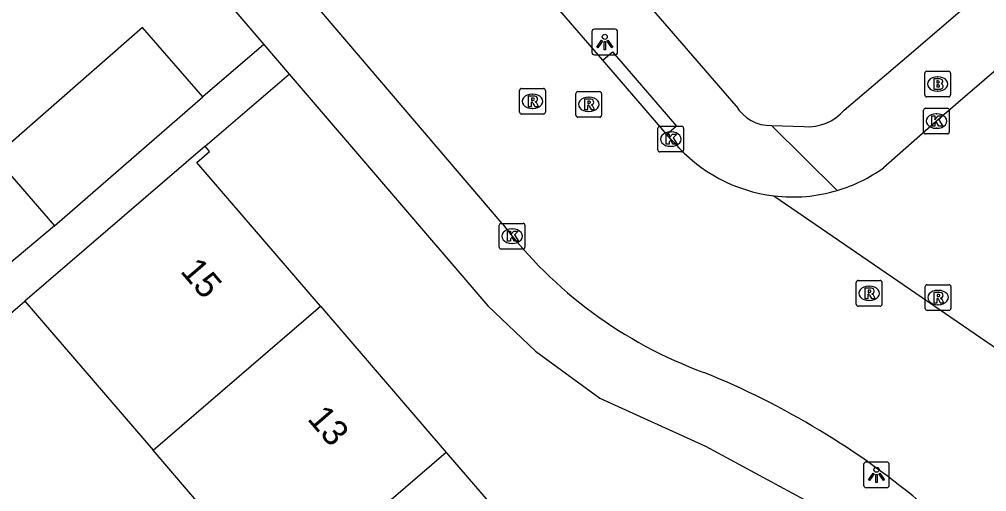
# Model space of a CAD drawing. Extents: x 159353 to 160616, y 385893 to 387321.
# Drawn here: x 160058.68 to 160096.35, y 386543.81 to 386562.21 of the extents above; entities that cross this region are included whole.
import ezdxf

# ---------------------------------------------------------------- set-up
doc = ezdxf.new("R2010")
doc.units = 0
for name, color, linetype in [('IMGEO_Brandkraan', 7, 'Continuous'), ('IMGEO_Kolk', 7, 'Continuous'), ('IMGEO_Lichtpunt', 7, 'Continuous'), ('IMGEO_Muur', 7, 'Continuous'), ('IMGEO_Pand', 7, 'Continuous'), ('IMGEO_Pand_nummerreeks', 7, 'Continuous'), ('IMGEO_Rijbaan_lokaal_open', 7, 'Continuous'), ('IMGEO_Rioolput', 7, 'Continuous'), ('IMGEO_Voetpad_open', 7, 'Continuous')]:
    doc.layers.add(name, color=color, linetype=linetype)

msp = doc.modelspace()

# ---------------------------------------------------------------- linework, layer by layer
at = {"layer": 'IMGEO_Brandkraan'}
for p, q in [((160094.02, 386560.193), (160094.872, 386560.193)), ((160093.945, 386559.267), (160093.945, 386560.119)), ((160094.433, 386559.973), (160094.458, 386559.973)), ((160094.946, 386560.119), (160094.946, 386559.267)), ((160094.872, 386559.193), (160094.02, 386559.193)), ((160094.456, 386559.413), (160094.431, 386559.413))]:
    msp.add_line(p, q, dxfattribs=at)
for points in [[(160094.02, 386560.193), (160094.872, 386560.193)], [(160093.945, 386559.267), (160093.945, 386560.119)], [(160094.293, 386559.893), (160094.293, 386559.493), (160094.506, 386559.493)], [(160094.524, 386559.893), (160094.293, 386559.893)], [(160094.472, 386559.812), (160094.418, 386559.812), (160094.418, 386559.736)], [(160094.946, 386560.119), (160094.946, 386559.267)], [(160094.418, 386559.736), (160094.471, 386559.736)], [(160094.48, 386559.66), (160094.418, 386559.66), (160094.418, 386559.579)], [(160094.418, 386559.579), (160094.48, 386559.579)], [(160094.872, 386559.193), (160094.02, 386559.193)]]:
    msp.add_lwpolyline(points, dxfattribs=at)
for centre, radius, start, end in [((160094.022, 386560.117), 0.0765, 91.552, 178.448), ((160094.022, 386560.117), 0.0765, 91.552, 178.448), ((160094.87, 386560.117), 0.0765, 1.552, 88.448), ((160094.87, 386560.117), 0.0765, 1.552, 88.448), ((160094.473, 386559.774), 0.0379, 267.8285, 90.9355), ((160094.528, 386559.748), 0.145, 59.4692, 91.5367), ((160094.553, 386559.795), 0.0922, 285.5137, 58.1501), ((160094.481, 386559.619), 0.0404, 269.8759, 90.5077), ((160094.512, 386559.744), 0.251, 268.6676, 293.5347), ((160094.558, 386559.603), 0.105, 301.3115, 78.989), ((160094.022, 386559.269), 0.0765, 181.552, 268.448), ((160094.022, 386559.269), 0.0765, 181.552, 268.448), ((160094.87, 386559.269), 0.0765, 271.552, 358.448), ((160094.87, 386559.269), 0.0765, 271.552, 358.448)]:
    msp.add_arc(centre, radius, start, end, dxfattribs=at)
for centre, major_axis, ratio, start_param, end_param in [((160094.432, 386559.693), (-0.387, 0.002), 0.722429, 4.712389, 7.853982), ((160094.457, 386559.693), (-0.39, 0.002), 0.717154, 1.570796, 4.712389)]:
    msp.add_ellipse(centre, major_axis=major_axis, ratio=ratio, start_param=start_param, end_param=end_param, dxfattribs=at)
at = {"layer": 'IMGEO_Kolk'}
for p, q in [((160093.897, 386557.822), (160093.897, 386558.674)), ((160093.972, 386558.748), (160094.824, 386558.748)), ((160094.898, 386558.674), (160094.898, 386557.822)), ((160094.385, 386558.528), (160094.41, 386558.528)), ((160083.55, 386557.119), (160083.55, 386557.971)), ((160083.625, 386558.045), (160084.477, 386558.045)), ((160084.551, 386557.971), (160084.551, 386557.119)), ((160094.408, 386557.968), (160094.383, 386557.968)), ((160084.038, 386557.825), (160084.063, 386557.825)), ((160094.824, 386557.748), (160093.972, 386557.748)), ((160084.061, 386557.265), (160084.036, 386557.265)), ((160084.477, 386557.045), (160083.625, 386557.045)), ((160077.373, 386553.339), (160077.373, 386554.191)), ((160077.448, 386554.265), (160078.3, 386554.265)), ((160078.374, 386554.191), (160078.374, 386553.339)), ((160077.861, 386554.045), (160077.886, 386554.045)), ((160077.884, 386553.485), (160077.859, 386553.485)), ((160078.3, 386553.265), (160077.448, 386553.265))]:
    msp.add_line(p, q, dxfattribs=at)
for points in [[(160093.897, 386557.822), (160093.897, 386558.674)], [(160093.972, 386558.748), (160094.824, 386558.748)], [(160094.898, 386558.674), (160094.898, 386557.822)], [(160094.218, 386558.448), (160094.341, 386558.448), (160094.341, 386558.297), (160094.471, 386558.448), (160094.635, 386558.448), (160094.489, 386558.297), (160094.642, 386558.048), (160094.49, 386558.048), (160094.405, 386558.212), (160094.341, 386558.145), (160094.341, 386558.048), (160094.218, 386558.048), (160094.218, 386558.448)], [(160083.55, 386557.119), (160083.55, 386557.971)], [(160083.625, 386558.045), (160084.477, 386558.045)], [(160084.551, 386557.971), (160084.551, 386557.119)], [(160083.871, 386557.745), (160083.994, 386557.745), (160083.994, 386557.594), (160084.124, 386557.745), (160084.288, 386557.745), (160084.142, 386557.594), (160084.295, 386557.345), (160084.143, 386557.345), (160084.058, 386557.509), (160083.994, 386557.442), (160083.994, 386557.345), (160083.871, 386557.345), (160083.871, 386557.745)], [(160094.824, 386557.748), (160093.972, 386557.748)], [(160084.477, 386557.045), (160083.625, 386557.045)], [(160077.373, 386553.339), (160077.373, 386554.191)], [(160077.448, 386554.265), (160078.3, 386554.265)], [(160078.374, 386554.191), (160078.374, 386553.339)], [(160077.694, 386553.965), (160077.817, 386553.965), (160077.817, 386553.814), (160077.947, 386553.965), (160078.111, 386553.965), (160077.965, 386553.814), (160078.118, 386553.565), (160077.966, 386553.565), (160077.881, 386553.729), (160077.817, 386553.662), (160077.817, 386553.565), (160077.694, 386553.565), (160077.694, 386553.965)], [(160078.3, 386553.265), (160077.448, 386553.265)]]:
    msp.add_lwpolyline(points, dxfattribs=at)
for centre, start, end in [((160093.974, 386558.672), 91.552, 178.448), ((160093.974, 386558.672), 91.552, 178.448), ((160094.822, 386558.672), 1.552, 88.448), ((160094.822, 386558.672), 1.552, 88.448), ((160083.627, 386557.969), 91.552, 178.448), ((160083.627, 386557.969), 91.552, 178.448), ((160084.475, 386557.969), 1.552, 88.448), ((160084.475, 386557.969), 1.552, 88.448), ((160093.974, 386557.824), 181.552, 268.448), ((160093.974, 386557.824), 181.552, 268.448), ((160094.822, 386557.824), 271.552, 358.448), ((160094.822, 386557.824), 271.552, 358.448), ((160083.627, 386557.121), 181.552, 268.448), ((160083.627, 386557.121), 181.552, 268.448), ((160084.475, 386557.121), 271.552, 358.448), ((160084.475, 386557.121), 271.552, 358.448), ((160077.45, 386554.189), 91.552, 178.448), ((160077.45, 386554.189), 91.552, 178.448), ((160078.298, 386554.189), 1.552, 88.448), ((160078.298, 386554.189), 1.552, 88.448), ((160077.45, 386553.341), 181.552, 268.448), ((160077.45, 386553.341), 181.552, 268.448), ((160078.298, 386553.341), 271.552, 358.448), ((160078.298, 386553.341), 271.552, 358.448)]:
    msp.add_arc(centre, 0.0765, start, end, dxfattribs=at)
for centre, major_axis, ratio, start_param, end_param in [((160094.384, 386558.248), (-0.387, 0.002), 0.722429, 4.712389, 7.853982), ((160094.409, 386558.248), (-0.39, 0.002), 0.717154, 1.570796, 4.712389), ((160084.037, 386557.545), (-0.387, 0.002), 0.722429, 4.712389, 7.853982), ((160084.062, 386557.545), (-0.39, 0.002), 0.717154, 1.570796, 4.712389), ((160077.86, 386553.765), (-0.387, 0.002), 0.722429, 4.712389, 7.853982), ((160077.885, 386553.765), (-0.39, 0.002), 0.717154, 1.570796, 4.712389)]:
    msp.add_ellipse(centre, major_axis=major_axis, ratio=ratio, start_param=start_param, end_param=end_param, dxfattribs=at)
at = {"layer": 'IMGEO_Lichtpunt'}
for p, q in [((160080.983, 386561.733), (160080.983, 386560.926)), ((160080.983, 386561.733), (160080.983, 386560.926)), ((160081.885, 386561.828), (160081.077, 386561.828)), ((160081.885, 386561.828), (160081.077, 386561.828)), ((160081.979, 386560.926), (160081.979, 386561.733)), ((160081.979, 386560.926), (160081.979, 386561.733)), ((160081.077, 386560.832), (160081.885, 386560.832)), ((160081.077, 386560.832), (160081.885, 386560.832)), ((160091.564, 386544.869), (160091.564, 386544.062)), ((160091.564, 386544.869), (160091.564, 386544.062)), ((160092.466, 386544.964), (160091.658, 386544.964)), ((160092.466, 386544.964), (160091.658, 386544.964)), ((160092.56, 386544.062), (160092.56, 386544.869)), ((160092.56, 386544.062), (160092.56, 386544.869)), ((160091.658, 386543.968), (160092.466, 386543.968)), ((160091.658, 386543.968), (160092.466, 386543.968))]:
    msp.add_line(p, q, dxfattribs=at)
for points in [[(160081.357, 386561.397), (160081.396, 386561.369), (160081.208, 386561.107), (160081.17, 386561.134), (160081.357, 386561.397)], [(160081.459, 386561.349), (160081.506, 386561.349), (160081.506, 386561.027), (160081.459, 386561.027), (160081.459, 386561.349)], [(160081.569, 386561.369), (160081.607, 386561.396), (160081.794, 386561.134), (160081.755, 386561.106), (160081.569, 386561.369)], [(160091.938, 386544.533), (160091.977, 386544.505), (160091.789, 386544.243), (160091.751, 386544.27), (160091.938, 386544.533)], [(160092.04, 386544.485), (160092.087, 386544.485), (160092.087, 386544.163), (160092.04, 386544.163), (160092.04, 386544.485)], [(160092.15, 386544.505), (160092.188, 386544.532), (160092.375, 386544.27), (160092.336, 386544.242), (160092.15, 386544.505)]]:
    msp.add_lwpolyline(points, dxfattribs=at)
for centre in [(160081.482, 386561.531), (160092.063, 386544.667)]:
    msp.add_circle(centre, 0.0994, dxfattribs=at)
for centre, start, end in [((160081.077, 386561.733), 90, 180), ((160081.077, 386561.733), 90, 180), ((160081.885, 386561.733), 0, 90), ((160081.885, 386561.733), 0, 90), ((160081.077, 386560.926), 180, 270), ((160081.077, 386560.926), 180, 270), ((160081.885, 386560.926), 270, 0), ((160081.885, 386560.926), 270, 360), ((160091.658, 386544.869), 90, 180), ((160091.658, 386544.869), 90, 180), ((160092.466, 386544.869), 0, 90), ((160092.466, 386544.869), 0, 90), ((160091.658, 386544.062), 180, 270), ((160091.658, 386544.062), 180, 270), ((160092.466, 386544.062), 270, 0), ((160092.466, 386544.062), 270, 360)]:
    msp.add_arc(centre, 0.0946, start, end, dxfattribs=at)
at = {"layer": 'IMGEO_Muur'}
msp.add_lwpolyline([(160093.321, 386560.82), (160105.45, 386571.234)], dxfattribs=at)
at = {"layer": 'IMGEO_Pand'}
for points in [[(160065.833, 386559.195), (160063.485, 386561.889), (160057.711, 386556.857), (160060.059, 386554.163)], [(160060.059, 386554.163), (160065.833, 386559.195)], [(160065.914, 386557.274), (160062.124, 386554.014), (160058.892, 386551.233)], [(160070.408, 386551.034), (160065.59, 386556.634), (160066.092, 386557.067), (160065.914, 386557.274)], [(160058.892, 386551.233), (160063.89, 386545.425)], [(160063.89, 386545.425), (160070.408, 386551.034)], [(160070.408, 386551.034), (160075.308, 386545.338)], [(160066.736, 386537.898), (160066.109, 386537.339), (160063.243, 386540.671), (160065.965, 386543.012), (160063.89, 386545.425)], [(160075.308, 386545.338), (160068.79, 386539.73), (160066.736, 386537.898)], [(160075.308, 386545.338), (160080.209, 386539.643)]]:
    msp.add_lwpolyline(points, dxfattribs=at)
at = {"layer": 'IMGEO_Rijbaan_lokaal_open'}
for points in [[(160081.403, 386560.618), (160073.868, 386569.344)], [(160106.75, 386568.883), (160094.399, 386558.248), (160092.336, 386556.425)], [(160077.486, 386554.26), (160070.147, 386562.861)], [(160083.893, 386557.726), (160081.403, 386560.618)], [(160084.181, 386557.416), (160084.05, 386557.544), (160083.893, 386557.726)], [(160088.066, 386555.337), (160100.736, 386546.642)]]:
    msp.add_lwpolyline(points, dxfattribs=at)
for centre, radius, start, end in [((160088.804, 386561.385), 6.093, 220.6494, 263.045), ((160088.794, 386561.39), 6.099, 286.5551, 305.5029), ((160088.8, 386561.385), 6.092, 263.0798, 286.5167), ((160091.307, 386564.747), 17.349, 217.1901, 249.905), ((160073.48, 386519.137), 31.627, 49.6434, 67.9646)]:
    msp.add_arc(centre, radius, start, end, dxfattribs=at)
at = {"layer": 'IMGEO_Rioolput'}
for p, q in [((160078.167, 386558.593), (160078.167, 386559.445)), ((160078.242, 386559.519), (160079.094, 386559.519)), ((160079.168, 386559.445), (160079.168, 386558.593)), ((160078.655, 386559.299), (160078.68, 386559.299)), ((160080.356, 386558.474), (160080.356, 386559.326)), ((160080.431, 386559.4), (160081.283, 386559.4)), ((160080.844, 386559.18), (160080.869, 386559.18)), ((160081.357, 386559.326), (160081.357, 386558.474)), ((160078.678, 386558.739), (160078.653, 386558.739)), ((160079.094, 386558.519), (160078.242, 386558.519)), ((160081.283, 386558.4), (160080.431, 386558.4)), ((160080.867, 386558.62), (160080.842, 386558.62)), ((160091.277, 386551.112), (160091.277, 386551.964)), ((160091.352, 386552.038), (160092.204, 386552.038)), ((160092.278, 386551.964), (160092.278, 386551.112)), ((160091.765, 386551.818), (160091.79, 386551.818)), ((160093.96, 386550.948), (160093.96, 386551.8)), ((160094.035, 386551.874), (160094.887, 386551.874)), ((160094.448, 386551.654), (160094.473, 386551.654)), ((160094.961, 386551.8), (160094.961, 386550.948)), ((160091.788, 386551.258), (160091.763, 386551.258)), ((160092.204, 386551.038), (160091.352, 386551.038)), ((160094.887, 386550.874), (160094.035, 386550.874)), ((160094.471, 386551.094), (160094.446, 386551.094))]:
    msp.add_line(p, q, dxfattribs=at)
for points in [[(160078.167, 386558.593), (160078.167, 386559.445)], [(160078.242, 386559.519), (160079.094, 386559.519)], [(160079.168, 386559.445), (160079.168, 386558.593)], [(160078.756, 386559.217), (160078.504, 386559.219), (160078.504, 386558.819)], [(160078.682, 386559.138), (160078.628, 386559.138), (160078.628, 386559.057)], [(160078.628, 386559.057), (160078.68, 386559.057)], [(160080.356, 386558.474), (160080.356, 386559.326)], [(160080.431, 386559.4), (160081.283, 386559.4)], [(160080.945, 386559.098), (160080.693, 386559.1), (160080.693, 386558.7)], [(160081.357, 386559.326), (160081.357, 386558.474)], [(160078.504, 386558.819), (160078.628, 386558.819), (160078.628, 386558.981), (160078.639, 386558.981)], [(160078.686, 386558.952), (160078.757, 386558.819), (160078.897, 386558.819), (160078.832, 386558.945)], [(160080.693, 386558.7), (160080.817, 386558.7), (160080.817, 386558.862), (160080.828, 386558.862)], [(160080.871, 386559.019), (160080.817, 386559.019), (160080.817, 386558.938)], [(160080.817, 386558.938), (160080.869, 386558.938)], [(160080.875, 386558.833), (160080.946, 386558.7), (160081.086, 386558.7), (160081.021, 386558.826)], [(160079.094, 386558.519), (160078.242, 386558.519)], [(160081.283, 386558.4), (160080.431, 386558.4)], [(160091.277, 386551.112), (160091.277, 386551.964)], [(160091.352, 386552.038), (160092.204, 386552.038)], [(160092.278, 386551.964), (160092.278, 386551.112)], [(160091.866, 386551.736), (160091.614, 386551.738), (160091.614, 386551.338)], [(160091.792, 386551.657), (160091.738, 386551.657), (160091.738, 386551.576)], [(160091.738, 386551.576), (160091.79, 386551.576)], [(160093.96, 386550.948), (160093.96, 386551.8)], [(160094.035, 386551.874), (160094.887, 386551.874)], [(160094.549, 386551.572), (160094.297, 386551.574), (160094.297, 386551.174)], [(160094.961, 386551.8), (160094.961, 386550.948)], [(160091.614, 386551.338), (160091.738, 386551.338), (160091.738, 386551.5), (160091.749, 386551.5)], [(160091.796, 386551.471), (160091.867, 386551.338), (160092.007, 386551.338), (160091.942, 386551.464)], [(160094.297, 386551.174), (160094.421, 386551.174), (160094.421, 386551.336), (160094.432, 386551.336)], [(160094.475, 386551.493), (160094.421, 386551.493), (160094.421, 386551.412)], [(160094.421, 386551.412), (160094.473, 386551.412)], [(160094.479, 386551.307), (160094.55, 386551.174), (160094.69, 386551.174), (160094.625, 386551.3)], [(160092.204, 386551.038), (160091.352, 386551.038)], [(160094.887, 386550.874), (160094.035, 386550.874)]]:
    msp.add_lwpolyline(points, dxfattribs=at)
for centre, radius, start, end in [((160078.244, 386559.443), 0.0765, 91.552, 178.448), ((160078.244, 386559.443), 0.0765, 91.552, 178.448), ((160079.092, 386559.443), 0.0765, 1.552, 88.448), ((160079.092, 386559.443), 0.0765, 1.552, 88.448), ((160078.664, 386559.246), 0.19, 274.7715, 282.9687), ((160078.688, 386559.042), 0.0964, 77.0061, 93.1865), ((160078.702, 386559.099), 0.0378, 276.6634, 79.6772), ((160078.755, 386559.107), 0.109, 350.3612, 89.416), ((160078.753, 386559.107), 0.112, 277.5842, 350.9817), ((160080.433, 386559.324), 0.0765, 91.552, 178.448), ((160080.433, 386559.324), 0.0765, 91.552, 178.448), ((160080.944, 386558.988), 0.109, 350.3612, 89.416), ((160081.281, 386559.324), 0.0765, 1.552, 88.448), ((160081.281, 386559.324), 0.0765, 1.552, 88.448), ((160078.638, 386558.928), 0.0533, 26.0293, 88.6989), ((160078.737, 386558.892), 0.108, 29.5134, 73.7905), ((160080.827, 386558.809), 0.0533, 26.0293, 88.6989), ((160080.853, 386559.127), 0.19, 274.7715, 282.9687), ((160080.877, 386558.923), 0.0964, 77.0061, 93.1865), ((160080.891, 386558.98), 0.0378, 276.6634, 79.6772), ((160080.942, 386558.988), 0.112, 277.5842, 350.9817), ((160080.926, 386558.773), 0.108, 29.5134, 73.7905), ((160078.244, 386558.595), 0.0765, 181.552, 268.448), ((160078.244, 386558.595), 0.0765, 181.552, 268.448), ((160079.092, 386558.595), 0.0765, 271.552, 358.448), ((160079.092, 386558.595), 0.0765, 271.552, 358.448), ((160080.433, 386558.476), 0.0765, 181.552, 268.448), ((160080.433, 386558.476), 0.0765, 181.552, 268.448), ((160081.281, 386558.476), 0.0765, 271.552, 358.448), ((160081.281, 386558.476), 0.0765, 271.552, 358.448), ((160091.354, 386551.962), 0.0765, 91.552, 178.448), ((160091.354, 386551.962), 0.0765, 91.552, 178.448), ((160092.202, 386551.962), 0.0765, 1.552, 88.448), ((160092.202, 386551.962), 0.0765, 1.552, 88.448), ((160091.774, 386551.765), 0.19, 274.7715, 282.9687), ((160091.798, 386551.561), 0.0964, 77.0061, 93.1865), ((160091.812, 386551.618), 0.0378, 276.6634, 79.6772), ((160091.865, 386551.626), 0.109, 350.3612, 89.416), ((160091.863, 386551.626), 0.112, 277.5842, 350.9817), ((160091.847, 386551.411), 0.108, 29.5134, 73.7905), ((160094.037, 386551.798), 0.0765, 91.552, 178.448), ((160094.037, 386551.798), 0.0765, 91.552, 178.448), ((160094.548, 386551.462), 0.109, 350.3612, 89.416), ((160094.885, 386551.798), 0.0765, 1.552, 88.448), ((160094.885, 386551.798), 0.0765, 1.552, 88.448), ((160091.748, 386551.447), 0.0533, 26.0293, 88.6989), ((160094.431, 386551.283), 0.0533, 26.0293, 88.6989), ((160094.457, 386551.601), 0.19, 274.7715, 282.9687), ((160094.481, 386551.397), 0.0964, 77.0061, 93.1865), ((160094.495, 386551.454), 0.0378, 276.6634, 79.6772), ((160094.546, 386551.462), 0.112, 277.5842, 350.9817), ((160094.53, 386551.247), 0.108, 29.5134, 73.7905), ((160091.354, 386551.114), 0.0765, 181.552, 268.448), ((160091.354, 386551.114), 0.0765, 181.552, 268.448), ((160092.202, 386551.114), 0.0765, 271.552, 358.448), ((160092.202, 386551.114), 0.0765, 271.552, 358.448), ((160094.037, 386550.95), 0.0765, 181.552, 268.448), ((160094.037, 386550.95), 0.0765, 181.552, 268.448), ((160094.885, 386550.95), 0.0765, 271.552, 358.448), ((160094.885, 386550.95), 0.0765, 271.552, 358.448)]:
    msp.add_arc(centre, radius, start, end, dxfattribs=at)
for centre, major_axis, ratio, start_param, end_param in [((160078.654, 386559.019), (-0.387, 0.002), 0.722429, 4.712389, 7.853982), ((160078.679, 386559.019), (-0.39, 0.002), 0.717154, 1.570796, 4.712389), ((160080.843, 386558.9), (-0.387, 0.002), 0.722429, 4.712389, 7.853982), ((160080.868, 386558.9), (-0.39, 0.002), 0.717154, 1.570796, 4.712389), ((160091.764, 386551.538), (-0.387, 0.002), 0.722429, 4.712389, 7.853982), ((160091.789, 386551.538), (-0.39, 0.002), 0.717154, 1.570796, 4.712389), ((160094.447, 386551.374), (-0.387, 0.002), 0.722429, 4.712389, 7.853982), ((160094.472, 386551.374), (-0.39, 0.002), 0.717154, 1.570796, 4.712389)]:
    msp.add_ellipse(centre, major_axis=major_axis, ratio=ratio, start_param=start_param, end_param=end_param, dxfattribs=at)
at = {"layer": 'IMGEO_Voetpad_open'}
for points in [[(160090.811, 386558.67), (160093.321, 386560.82), (160105.45, 386571.234), (160152.311, 386611.469)], [(160052.835, 386579.175), (160068.208, 386561.23)], [(160086.602, 386558.839), (160071.431, 386576.368)], [(160068.208, 386561.23), (160065.833, 386559.195)], [(160068.208, 386561.23), (160069.192, 386560.082)], [(160081.403, 386560.618), (160081.781, 386560.944), (160084.271, 386558.052), (160083.893, 386557.726)], [(160065.914, 386557.274), (160069.192, 386560.082)], [(160069.192, 386560.082), (160076.932, 386551.047), (160078.787, 386549.284), (160081.292, 386547.456), (160085.404, 386545.586), (160089.246, 386543.507)], [(160090.532, 386555.544), (160087.975, 386558.078)], [(160087.975, 386558.078), (160089.245, 386558.032)], [(160060.059, 386554.163), (160056.41, 386551.112)], [(160055.038, 386549.923), (160056.034, 386548.774), (160058.892, 386551.233)]]:
    msp.add_lwpolyline(points, dxfattribs=at)
for centre, radius, start, end in [((160087.929, 386559.614), 1.537, 210.2928, 271.7114), ((160089.379, 386559.945), 1.917, 266.0027, 318.33)]:
    msp.add_arc(centre, radius, start, end, dxfattribs=at)

# ---------------------------------------------------------------- texts
at = {"layer": 'IMGEO_Pand_nummerreeks'}
for s, rotation, p in [('15', 310.7077, (160064.92, 386552.384)), ('13', 310.7084, (160069.868, 386546.633))]:
    msp.add_text(s, height=1, rotation=rotation, dxfattribs=at).set_placement(p)

doc.saveas('drawing.dxf')
